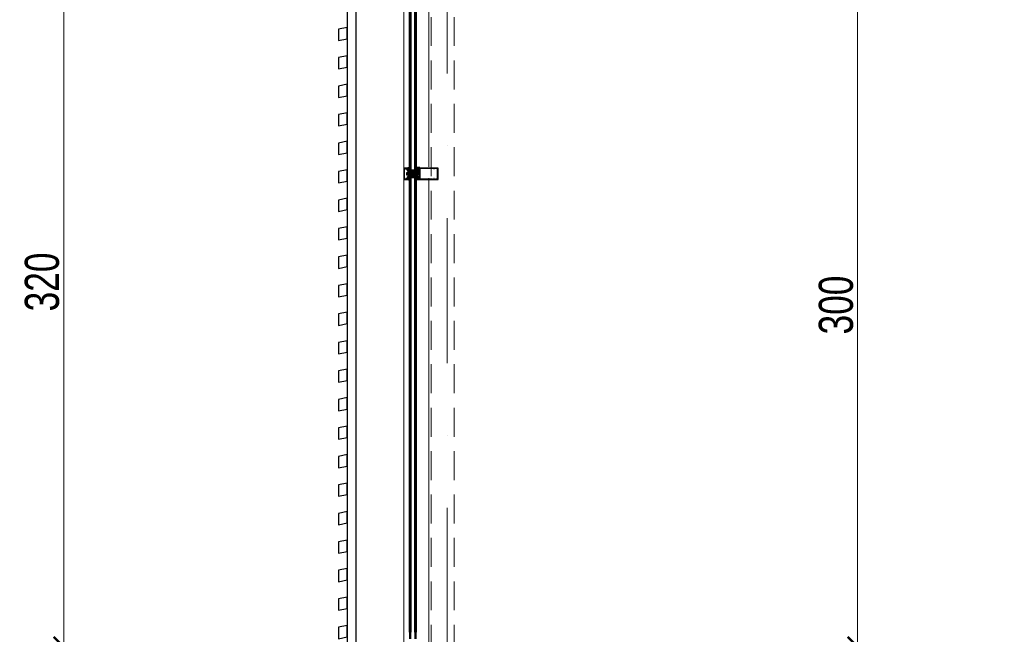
# Model space of a CAD drawing. Header units: millimetres. Extents: x -13532 to 2392, y -5241 to 5322.
# Tile 312 of 401: x -7138 to -6706, y 4687 to 4956. Entities that reach past the tile are written whole.
import ezdxf

# ---------------------------------------------------------------- set-up
doc = ezdxf.new("R2010")
doc.units = ezdxf.units.MM
doc.linetypes.add('DASHED', pattern=[19.05, 12.7, -6.35])
doc.linetypes.add('KRESKAKROPKA2', pattern=[12.7, 6.35, -3.175, 0, -3.175])
doc.layers.get('Defpoints').update_dxf_attribs({"true_color": 0xdae6d4})
for name, color, linetype, lineweight, true_color in [('a___wymiary', 7, 'Continuous', 5, 0x666666), ('A_Przekrojowa', 7, 'Continuous', 13, 0x000000), ('KONSTRUKCJA - CIE - AGP1', 7, 'Continuous', 5, 0xbfbfbf), ('OSI', 7, 'KRESKAKROPKA2', 5, 0x7f7f7f), ('wymiary', 7, 'Continuous', 5, 0x7f7f7f), ('WYMIARY - AGP1', 7, 'Continuous', 5, 0x716d5a)]:
    doc.layers.add(name, color=color, linetype=linetype, lineweight=lineweight, true_color=true_color)
doc.layers.add('A_cienka', color=7, linetype='Continuous')
doc.layers.add('detale', color=7, linetype='Continuous')
doc.layers.add('A_Widok', color=7, linetype='Continuous', lineweight=15)
doc.styles.add('ARIAL NARROW', font='ARIALN.TTF', dxfattribs={"width": 0.9})
doc.dimstyles.new('wymiary agp1', dxfattribs={"dimtxt": 15, "dimasz": 5, "dimexe": 5, "dimexo": 5, "dimgap": 1.8, "dimtad": 1, "dimdec": 3, "dimrnd": 0.5, "dimdsep": 46, "dimtxsty": 'ARIAL NARROW', "dimblk": 'znacznik', "dimcen": 1.5, "dimse1": 1, "dimse2": 1, "dimclrd": 256, "dimclre": 256, "dimazin": 0, "dimtfac": 1, "dimtdec": 3, "dimtmove": 1, "dimatfit": 3, "dimldrblk": 'znacznik', "dimfxl": 1000, "dimfxlon": 1, "dimlwd": -1, "dimarcsym": 0})

# ---------------------------------------------------------------- blocks, each defined once
blk = doc.blocks.new('znacznik')
at = {"layer": 'a___wymiary'}
for p, q in [((0, 1.394), (0, -1.394)), ((1.394, 0), (-1.394, 0))]:
    blk.add_line(p, q, dxfattribs=at)
at = {"layer": 'a___wymiary', "const_width": 0.2}
blk.add_lwpolyline([(0.876, 0.876), (-0.876, -0.876)], dxfattribs=at)
blk = doc.blocks.new('*D1189')
at = {"layer": 'Defpoints', "color": 0}
for p in [(-6770.24, 4981.13), (-6705.86, 4981.13), (-6705.86, 4681.13)]:
    blk.add_point(p, dxfattribs=at)
at = {"layer": 'WYMIARY - AGP1'}
blk.add_line((-6770.24, 4686.13), (-6770.24, 4976.13), dxfattribs=at)
at = {"layer": 'WYMIARY - AGP1', "xscale": 5, "yscale": 5, "zscale": 5}
for p, rotation in [((-6770.24, 4981.13), 90), ((-6770.24, 4681.13), 270)]:
    blk.add_blockref('znacznik', p, dxfattribs=dict(at, rotation=rotation))
at = {"layer": 'WYMIARY - AGP1', "color": 18, "true_color": 0x000000, "insert": (-6779.7, 4831.13), "char_height": 15, "attachment_point": 5, "rotation": 90, "style": 'ARIAL NARROW'}
blk.add_mtext('300', dxfattribs=at)
blk = doc.blocks.new('8')
at = {"layer": 'KONSTRUKCJA - CIE - AGP1', "linetype": 'DASHED'}
for p, q in [((4820.79, 14251.84), (4820.79, 14571.29)), ((4810.79, 14251.84), (4810.79, 14564.84))]:
    blk.add_line(p, q, dxfattribs=at)
blk = doc.blocks.new('DFSFFSG')
at = {"layer": 'A_cienka'}
for points in [[(33217.04, 13678.79), (33217.04, 13352.93), (33221.04, 13352.93), (33221.04, 13678.79)], [(33217.04, 13618.57), (33217.04, 13623.57), (33213.34, 13622.8), (33213.34, 13617.8), (33217.04, 13618.57)], [(33217.04, 13606.07), (33217.04, 13611.07), (33213.34, 13610.3), (33213.34, 13605.3), (33217.04, 13606.07)], [(33217.04, 13593.57), (33217.04, 13598.57), (33213.34, 13597.8), (33213.34, 13592.8), (33217.04, 13593.57)], [(33217.04, 13581.07), (33217.04, 13586.07), (33213.34, 13585.3), (33213.34, 13580.3), (33217.04, 13581.07)], [(33217.04, 13568.57), (33217.04, 13573.57), (33213.34, 13572.8), (33213.34, 13567.8), (33217.04, 13568.57)], [(33217.04, 13556.07), (33217.04, 13561.07), (33213.34, 13560.3), (33213.34, 13555.3), (33217.04, 13556.07)], [(33217.04, 13543.57), (33217.04, 13548.57), (33213.34, 13547.8), (33213.34, 13542.8), (33217.04, 13543.57)], [(33217.04, 13531.07), (33217.04, 13536.07), (33213.34, 13535.3), (33213.34, 13530.3), (33217.04, 13531.07)], [(33217.04, 13518.57), (33217.04, 13523.57), (33213.34, 13522.8), (33213.34, 13517.8), (33217.04, 13518.57)], [(33217.04, 13506.07), (33217.04, 13511.07), (33213.34, 13510.3), (33213.34, 13505.3), (33217.04, 13506.07)], [(33217.04, 13493.57), (33217.04, 13498.57), (33213.34, 13497.8), (33213.34, 13492.8), (33217.04, 13493.57)], [(33217.04, 13481.07), (33217.04, 13486.07), (33213.34, 13485.3), (33213.34, 13480.3), (33217.04, 13481.07)], [(33217.04, 13468.57), (33217.04, 13473.57), (33213.34, 13472.8), (33213.34, 13467.8), (33217.04, 13468.57)], [(33217.04, 13456.07), (33217.04, 13461.07), (33213.34, 13460.3), (33213.34, 13455.3), (33217.04, 13456.07)], [(33217.04, 13443.57), (33217.04, 13448.57), (33213.34, 13447.8), (33213.34, 13442.8), (33217.04, 13443.57)], [(33217.04, 13431.07), (33217.04, 13436.07), (33213.34, 13435.3), (33213.34, 13430.3), (33217.04, 13431.07)], [(33217.04, 13418.57), (33217.04, 13423.57), (33213.34, 13422.8), (33213.34, 13417.8), (33217.04, 13418.57)], [(33217.04, 13406.07), (33217.04, 13411.07), (33213.34, 13410.3), (33213.34, 13405.3), (33217.04, 13406.07)], [(33217.04, 13393.57), (33217.04, 13398.57), (33213.34, 13397.8), (33213.34, 13392.8), (33217.04, 13393.57)], [(33217.04, 13381.07), (33217.04, 13386.07), (33213.34, 13385.3), (33213.34, 13380.3), (33217.04, 13381.07)], [(33217.04, 13368.57), (33217.04, 13373.57), (33213.34, 13372.8), (33213.34, 13367.8), (33217.04, 13368.57)], [(33217.04, 13356.07), (33217.04, 13361.07), (33213.34, 13360.3), (33213.34, 13355.3), (33217.04, 13356.07)]]:
    blk.add_lwpolyline(points, dxfattribs=at)
at = {"layer": 'A_Przekrojowa'}
blk.add_line((33257.04, 13556.83), (33257.05, 13556.83), dxfattribs=at)
at = {"layer": 'A_Widok', "color": 251}
for points in [[(33253.01, 13665.95), (33253.01, 13562.34)], [(33253.01, 13557.34), (33253.01, 13351.34)]]:
    blk.add_lwpolyline(points, dxfattribs=at)
at = {"layer": 'detale'}
for p, q in [((33244.4, 13358.22), (33244.41, 13640.12)), ((33244.41, 13640.12), (33244.4, 13355.21)), ((33245, 13355.21), (33245.01, 13640.12)), ((33245.01, 13640.12), (33245, 13358.22)), ((33246.8, 13358.22), (33246.81, 13640.12)), ((33246.81, 13640.12), (33246.8, 13355.21)), ((33247.4, 13355.21), (33247.41, 13640.12)), ((33247.41, 13640.12), (33247.4, 13358.22)), ((33247.4, 13357.28), (33247.41, 13640.12)), ((33242.04, 13561.53), (33242.04, 13557.13)), ((33242.22, 13557.08), (33242.22, 13561.58)), ((33243.73, 13561.83), (33242.34, 13561.83)), ((33242.34, 13561.7), (33243.28, 13561.7)), ((33242.82, 13561.52), (33242.82, 13561.37)), ((33242.82, 13561.37), (33242.97, 13561.37)), ((33243.28, 13561.7), (33242.9, 13561.62)), ((33242.97, 13561.37), (33242.97, 13561.47)), ((33243, 13561.5), (33243.37, 13561.5)), ((33243.53, 13559.83), (33243.26, 13559.79)), ((33243.47, 13561.59), (33243.28, 13561.7)), ((33243.28, 13561.7), (33243.43, 13561.62)), ((33243.37, 13561.5), (33243.49, 13561.43)), ((33243.89, 13561.83), (33243.47, 13561.59)), ((33243.49, 13561.43), (33243.49, 13560.77)), ((33243.53, 13561.61), (33243.76, 13561.75)), ((33243.53, 13559.84), (33243.53, 13558.82)), ((33243.73, 13559.84), (33243.53, 13559.84)), ((33243.53, 13559.83), (33243.53, 13558.83)), ((33243.62, 13560.56), (33243.72, 13560.52)), ((33243.88, 13561.98), (33243.69, 13561.89)), ((33243.71, 13561.83), (33243.99, 13561.9)), ((33243.72, 13561.59), (33243.92, 13561.71)), ((33243.72, 13561.11), (33243.72, 13561.59)), ((33243.72, 13560.79), (33243.72, 13560.89)), ((33243.72, 13560.89), (33243.97, 13560.89)), ((33243.72, 13560.52), (33243.72, 13558.15)), ((33243.73, 13558.82), (33243.73, 13559.84)), ((33243.82, 13560.72), (33243.75, 13560.74)), ((33243.76, 13561.55), (33243.76, 13561.18)), ((33243.78, 13561.78), (33243.78, 13561.78)), ((33243.84, 13561.67), (33243.79, 13561.62)), ((33243.79, 13561.11), (33243.84, 13561.06)), ((33243.92, 13561.01), (33243.82, 13561.01)), ((33244.08, 13562.03), (33243.88, 13561.98)), ((33243.91, 13561.61), (33243.88, 13561.66)), ((33243.88, 13561.43), (33243.88, 13561.3)), ((33243.88, 13561.07), (33243.91, 13561.11)), ((33243.97, 13561.83), (33243.89, 13561.83)), ((33244.03, 13561.61), (33243.91, 13561.61)), ((33243.91, 13561.11), (33244.03, 13561.11)), ((33243.92, 13561.71), (33243.92, 13561.61)), ((33243.92, 13561.61), (33244.02, 13561.61)), ((33244.02, 13561.11), (33243.92, 13561.11)), ((33243.92, 13561.11), (33243.92, 13561.01)), ((33243.95, 13558.15), (33243.95, 13560.51)), ((33244.02, 13561.61), (33244.02, 13561.78)), ((33244.02, 13560.94), (33244.02, 13561.11)), ((33244.03, 13561.88), (33244.03, 13561.61)), ((33244.03, 13561.3), (33244.03, 13561.43)), ((33244.03, 13561.11), (33244.03, 13560.92)), ((33244.05, 13560.89), (33244.36, 13560.89)), ((33244.2, 13561.37), (33244.2, 13561.45)), ((33244.2, 13561.08), (33244.2, 13561.16)), ((33244.23, 13561.87), (33244.22, 13561.87)), ((33244.22, 13561.47), (33244.36, 13561.47)), ((33244.36, 13561.34), (33244.22, 13561.34)), ((33244.22, 13561.18), (33244.36, 13561.18)), ((33244.36, 13561.05), (33244.22, 13561.05)), ((33244.24, 13561.88), (33244.23, 13561.87)), ((33244.23, 13561.66), (33244.23, 13561.68)), ((33244.25, 13561.88), (33244.24, 13561.88)), ((33244.26, 13561.89), (33244.25, 13561.88)), ((33244.26, 13561.89), (33244.26, 13561.89)), ((33244.36, 13561.63), (33244.26, 13561.63)), ((33244.32, 13562.24), (33244.31, 13562.12)), ((33244.32, 13562.24), (33244.31, 13562.03)), ((33244.38, 13562.04), (33244.38, 13562.24)), ((33244.38, 13561.49), (33244.38, 13561.61)), ((33244.38, 13561.2), (33244.38, 13561.32)), ((33244.38, 13560.91), (33244.38, 13561.03)), ((33247.38, 13560.33), (33244.38, 13560.33)), ((33244.6, 13559.82), (33247.34, 13559.84)), ((33244.98, 13561.03), (33246.78, 13561.03)), ((33246.78, 13560.33), (33244.98, 13560.33)), ((33245.18, 13560.83), (33246.58, 13560.83)), ((33245.18, 13560.53), (33245.18, 13560.83)), ((33246.58, 13560.53), (33245.18, 13560.53)), ((33246.58, 13560.83), (33246.58, 13560.53)), ((33247.42, 13560), (33247.23, 13559.97)), ((33247.26, 13559.88), (33247.48, 13559.92)), ((33249.03, 13562.02), (33247.38, 13562.02)), ((33247.42, 13561.98), (33247.55, 13561.92)), ((33247.55, 13561.88), (33247.42, 13561.79)), ((33247.42, 13561.75), (33247.56, 13561.65)), ((33247.56, 13561.62), (33247.42, 13561.52)), ((33247.42, 13561.49), (33247.56, 13561.39)), ((33247.56, 13561.35), (33247.42, 13561.26)), ((33247.42, 13561.22), (33247.56, 13561.12)), ((33247.56, 13561.09), (33247.42, 13560.99)), ((33247.42, 13560.96), (33247.55, 13560.86)), ((33247.55, 13560.82), (33247.42, 13560.76)), ((33247.58, 13560.14), (33247.42, 13560)), ((33247.43, 13560.72), (33247.58, 13560.72)), ((33247.48, 13559.92), (33247.78, 13560.13)), ((33248.86, 13559.84), (33247.48, 13559.84)), ((33247.58, 13560.72), (33247.58, 13560.14)), ((33247.78, 13561.5), (33247.78, 13561.2)), ((33247.78, 13560.13), (33248.56, 13560.78)), ((33247.78, 13560.75), (33247.78, 13560.43)), ((33247.86, 13560.39), (33248.3, 13560.76)), ((33248.21, 13561.6), (33247.88, 13561.6)), ((33247.88, 13561.1), (33248.21, 13561.1)), ((33248.27, 13560.85), (33247.88, 13560.85)), ((33248.31, 13561.2), (33248.31, 13561.5)), ((33248.56, 13561.87), (33249.08, 13561.87)), ((33248.56, 13561.6), (33248.56, 13561.87)), ((33248.56, 13561.78), (33248.56, 13561.66)), ((33248.56, 13561.66), (33248.63, 13561.62)), ((33248.68, 13561.6), (33248.56, 13561.6)), ((33248.56, 13561.42), (33248.56, 13561.29)), ((33248.56, 13561.1), (33248.67, 13561.1)), ((33248.56, 13560.78), (33248.56, 13561.1)), ((33248.63, 13561.08), (33248.56, 13561.04)), ((33248.56, 13561.04), (33248.56, 13560.78)), ((33249.08, 13561.83), (33248.61, 13561.83)), ((33248.61, 13560.73), (33248.71, 13560.73)), ((33248.66, 13561.7), (33248.86, 13561.7)), ((33248.66, 13561.64), (33248.66, 13561.7)), ((33248.66, 13561), (33248.66, 13561.07)), ((33248.86, 13561), (33248.66, 13561)), ((33248.67, 13561.1), (33248.7, 13561.05)), ((33248.71, 13561.65), (33248.68, 13561.6)), ((33248.71, 13561.29), (33248.71, 13561.42)), ((33248.71, 13560.88), (33248.86, 13560.88)), ((33248.71, 13560.73), (33248.71, 13560.88)), ((33248.8, 13561.6), (33248.74, 13561.66)), ((33248.74, 13561.04), (33248.8, 13561.1)), ((33248.83, 13561.17), (33248.83, 13561.53)), ((33248.86, 13561.7), (33248.86, 13561)), ((33248.86, 13560.88), (33248.86, 13559.84)), ((33249.03, 13561.58), (33249.03, 13557.08)), ((33254.48, 13561.58), (33249.03, 13561.58)), ((33249.08, 13561.87), (33249.08, 13561.97)), ((33249.08, 13561.87), (33249.08, 13561.83)), ((33257, 13561.83), (33249.08, 13561.83)), ((33254.56, 13561.66), (33254.48, 13561.58)), ((33255.16, 13561.66), (33254.56, 13561.66)), ((33255.16, 13561.52), (33255.16, 13561.66)), ((33255.34, 13561.66), (33255.34, 13561.52)), ((33255.9, 13561.66), (33255.34, 13561.66)), ((33255.98, 13561.58), (33255.9, 13561.66)), ((33256.8, 13561.58), (33255.98, 13561.58)), ((33256.8, 13557.08), (33256.8, 13561.58)), ((33257.05, 13556.88), (33257.05, 13561.78)), ((33243.28, 13556.96), (33242.34, 13556.96)), ((33242.34, 13556.83), (33243.69, 13556.83)), ((33242.97, 13557.29), (33242.82, 13557.29)), ((33242.82, 13557.29), (33242.82, 13557.14)), ((33242.9, 13557.04), (33243.28, 13556.96)), ((33242.97, 13557.19), (33242.97, 13557.29)), ((33243.37, 13557.16), (33243, 13557.16)), ((33243.18, 13559.64), (33243.24, 13559.58)), ((33243.18, 13559.03), (33243.24, 13559.09)), ((33243.24, 13559.58), (33243.3, 13559.58)), ((33243.24, 13559.09), (33243.24, 13559.58)), ((33243.24, 13559.09), (33243.3, 13559.09)), ((33243.53, 13558.83), (33243.26, 13558.88)), ((33243.28, 13556.96), (33243.47, 13557.07)), ((33243.43, 13557.04), (33243.28, 13556.96)), ((33243.3, 13559.53), (33243.3, 13559.58)), ((33243.3, 13559.53), (33243.3, 13559.14)), ((33243.3, 13559.14), (33243.3, 13559.09)), ((33243.49, 13557.23), (33243.37, 13557.16)), ((33243.47, 13557.07), (33243.89, 13556.83)), ((33243.49, 13557.89), (33243.49, 13557.23)), ((33243.53, 13558.82), (33243.73, 13558.82)), ((33243.76, 13556.91), (33243.53, 13557.04)), ((33243.72, 13558.15), (33243.62, 13558.1)), ((33243.88, 13556.68), (33243.69, 13556.77)), ((33243.71, 13556.83), (33243.99, 13556.75)), ((33243.72, 13559.64), (33243.72, 13559.02)), ((33243.95, 13559.64), (33243.72, 13559.64)), ((33243.72, 13559.02), (33243.95, 13559.02)), ((33243.72, 13557.77), (33243.72, 13557.87)), ((33243.97, 13557.77), (33243.72, 13557.77)), ((33243.72, 13557.07), (33243.72, 13557.55)), ((33243.92, 13556.95), (33243.72, 13557.07)), ((33243.75, 13557.91), (33243.82, 13557.94)), ((33243.76, 13557.11), (33243.76, 13557.48)), ((33243.78, 13556.88), (33243.78, 13556.88)), ((33243.79, 13557.55), (33243.84, 13557.6)), ((33243.84, 13556.99), (33243.79, 13557.04)), ((33243.82, 13557.65), (33243.92, 13557.65)), ((33243.88, 13557.59), (33243.91, 13557.55)), ((33243.88, 13557.23), (33243.88, 13557.36)), ((33243.91, 13557.05), (33243.88, 13557)), ((33244.08, 13556.63), (33243.88, 13556.68)), ((33243.89, 13556.83), (33243.97, 13556.83)), ((33243.91, 13557.55), (33244.03, 13557.55)), ((33244.03, 13557.05), (33243.91, 13557.05)), ((33243.92, 13557.65), (33243.92, 13557.55)), ((33243.92, 13557.55), (33244.02, 13557.55)), ((33243.92, 13557.05), (33243.92, 13556.95)), ((33244.02, 13557.05), (33243.92, 13557.05)), ((33243.95, 13559.02), (33243.95, 13559.64)), ((33244.02, 13557.55), (33244.02, 13557.72)), ((33244.02, 13556.88), (33244.02, 13557.05)), ((33244.03, 13557.55), (33244.03, 13557.74)), ((33244.03, 13557.36), (33244.03, 13557.23)), ((33244.03, 13556.78), (33244.03, 13557.05)), ((33244.05, 13557.77), (33244.36, 13557.77)), ((33244.2, 13557.58), (33244.2, 13557.5)), ((33244.2, 13557.29), (33244.2, 13557.21)), ((33244.36, 13557.61), (33244.22, 13557.61)), ((33244.22, 13557.48), (33244.36, 13557.48)), ((33244.36, 13557.32), (33244.22, 13557.32)), ((33244.22, 13557.19), (33244.36, 13557.19)), ((33244.23, 13556.79), (33244.22, 13556.79)), ((33244.23, 13557), (33244.23, 13556.98)), ((33244.24, 13556.78), (33244.23, 13556.79)), ((33244.25, 13556.78), (33244.24, 13556.78)), ((33244.26, 13556.77), (33244.25, 13556.78)), ((33244.36, 13557.03), (33244.26, 13557.03)), ((33244.26, 13556.76), (33244.26, 13556.77)), ((33244.32, 13556.42), (33244.31, 13556.63)), ((33244.32, 13556.42), (33244.31, 13556.54)), ((33247.38, 13558.33), (33244.38, 13558.33)), ((33244.38, 13557.75), (33244.38, 13557.63)), ((33244.38, 13557.46), (33244.38, 13557.34)), ((33244.38, 13557.17), (33244.38, 13557.05)), ((33244.38, 13556.62), (33244.38, 13556.42)), ((33244.58, 13559.63), (33244.58, 13559.79)), ((33244.58, 13558.87), (33244.58, 13559.03)), ((33244.58, 13558.95), (33244.58, 13558.84)), ((33247.35, 13558.82), (33244.6, 13558.84)), ((33244.88, 13559.68), (33244.68, 13559.68)), ((33244.68, 13559.68), (33244.68, 13559.63)), ((33244.68, 13559.03), (33244.68, 13558.98)), ((33244.68, 13558.98), (33244.88, 13558.98)), ((33244.88, 13559.49), (33244.88, 13559.68)), ((33244.88, 13558.98), (33244.88, 13559.17)), ((33244.92, 13559.4), (33244.9, 13559.42)), ((33244.9, 13559.24), (33244.92, 13559.26)), ((33246.78, 13558.33), (33244.98, 13558.33)), ((33244.98, 13557.63), (33246.78, 13557.63)), ((33245.02, 13559.68), (33247.21, 13559.7)), ((33245.02, 13559.51), (33245.02, 13559.68)), ((33245.02, 13559.5), (33245.02, 13559.51)), ((33245.02, 13559.15), (33245.02, 13559.16)), ((33245.02, 13558.98), (33245.02, 13559.15)), ((33247.21, 13558.96), (33245.02, 13558.98)), ((33246.58, 13558.13), (33245.18, 13558.13)), ((33245.18, 13558.13), (33245.18, 13557.83)), ((33245.18, 13557.83), (33246.58, 13557.83)), ((33246.58, 13557.83), (33246.58, 13558.13)), ((33247.21, 13559.7), (33247.21, 13559.67)), ((33247.21, 13558.99), (33247.21, 13558.96)), ((33247.23, 13559.6), (33247.43, 13559.4)), ((33247.43, 13559.26), (33247.23, 13559.06)), ((33247.42, 13558.66), (33247.23, 13558.69)), ((33247.26, 13558.78), (33247.48, 13558.73)), ((33247.35, 13559.74), (33247.35, 13559.6)), ((33247.35, 13559.05), (33247.35, 13558.92)), ((33247.38, 13559.57), (33247.69, 13559.57)), ((33247.69, 13559.08), (33247.38, 13559.08)), ((33249.03, 13556.64), (33247.38, 13556.64)), ((33247.58, 13558.52), (33247.42, 13558.66)), ((33247.55, 13557.83), (33247.42, 13557.9)), ((33247.42, 13557.7), (33247.55, 13557.8)), ((33247.56, 13557.57), (33247.42, 13557.67)), ((33247.42, 13557.44), (33247.56, 13557.54)), ((33247.56, 13557.31), (33247.42, 13557.4)), ((33247.42, 13557.17), (33247.56, 13557.27)), ((33247.56, 13557.04), (33247.42, 13557.14)), ((33247.42, 13556.91), (33247.56, 13557.01)), ((33247.55, 13556.78), (33247.42, 13556.87)), ((33247.42, 13556.68), (33247.55, 13556.74)), ((33247.43, 13559.79), (33247.43, 13559.62)), ((33247.43, 13559.62), (33247.49, 13559.62)), ((33247.43, 13559.04), (33247.43, 13558.87)), ((33247.44, 13559.04), (33247.43, 13559.04)), ((33247.43, 13557.94), (33247.58, 13557.94)), ((33247.46, 13559.08), (33247.44, 13559.04)), ((33247.48, 13558.82), (33248.86, 13558.82)), ((33247.48, 13558.73), (33247.78, 13558.53)), ((33247.49, 13559.62), (33247.51, 13559.58)), ((33247.51, 13559.05), (33247.49, 13559.08)), ((33248.32, 13559.49), (33247.5, 13559.49)), ((33247.5, 13559.16), (33248.32, 13559.16)), ((33247.54, 13559.58), (33247.56, 13559.61)), ((33247.56, 13559.08), (33247.54, 13559.05)), ((33247.58, 13557.94), (33247.58, 13558.52)), ((33247.59, 13559.61), (33247.61, 13559.58)), ((33247.61, 13559.05), (33247.59, 13559.08)), ((33247.64, 13559.58), (33247.66, 13559.61)), ((33247.66, 13559.08), (33247.64, 13559.05)), ((33247.69, 13559.61), (33247.71, 13559.58)), ((33247.71, 13559.05), (33247.69, 13559.08)), ((33247.71, 13559.57), (33247.99, 13559.57)), ((33247.99, 13559.08), (33247.71, 13559.08)), ((33247.74, 13559.58), (33247.76, 13559.61)), ((33247.76, 13559.08), (33247.74, 13559.05)), ((33247.78, 13558.53), (33248.56, 13557.88)), ((33247.78, 13557.91), (33247.78, 13558.23)), ((33247.78, 13557.16), (33247.78, 13557.46)), ((33247.79, 13559.61), (33247.81, 13559.58)), ((33247.81, 13559.05), (33247.79, 13559.08)), ((33247.84, 13559.58), (33247.86, 13559.61)), ((33247.86, 13559.08), (33247.84, 13559.05)), ((33247.86, 13558.27), (33248.3, 13557.9)), ((33248.27, 13557.81), (33247.88, 13557.81)), ((33247.88, 13557.56), (33248.21, 13557.56)), ((33248.21, 13557.06), (33247.88, 13557.06)), ((33247.89, 13559.61), (33247.91, 13559.58)), ((33247.91, 13559.05), (33247.89, 13559.08)), ((33247.94, 13559.58), (33247.96, 13559.61)), ((33247.96, 13559.08), (33247.94, 13559.05)), ((33247.99, 13559.61), (33248.01, 13559.58)), ((33248.01, 13559.05), (33247.99, 13559.08)), ((33248.01, 13559.57), (33248.3, 13559.57)), ((33248.3, 13559.08), (33248.01, 13559.08)), ((33248.04, 13559.58), (33248.06, 13559.61)), ((33248.06, 13559.08), (33248.04, 13559.05)), ((33248.09, 13559.61), (33248.11, 13559.58)), ((33248.11, 13559.05), (33248.09, 13559.08)), ((33248.14, 13559.58), (33248.16, 13559.61)), ((33248.16, 13559.08), (33248.14, 13559.05)), ((33248.19, 13559.61), (33248.21, 13559.58)), ((33248.21, 13559.05), (33248.19, 13559.08)), ((33248.24, 13559.58), (33248.26, 13559.61)), ((33248.26, 13559.08), (33248.24, 13559.05)), ((33248.29, 13559.61), (33248.31, 13559.58)), ((33248.31, 13559.05), (33248.29, 13559.08)), ((33248.3, 13559.57), (33248.49, 13559.48)), ((33248.49, 13559.18), (33248.3, 13559.08)), ((33248.31, 13557.46), (33248.31, 13557.16)), ((33248.47, 13559.42), (33248.32, 13559.49)), ((33248.32, 13559.16), (33248.47, 13559.24)), ((33248.34, 13559.58), (33248.36, 13559.61)), ((33248.36, 13559.08), (33248.34, 13559.05)), ((33248.39, 13559.61), (33248.41, 13559.58)), ((33248.41, 13559.05), (33248.39, 13559.08)), ((33248.44, 13559.58), (33248.46, 13559.61)), ((33248.46, 13559.08), (33248.44, 13559.05)), ((33248.49, 13559.61), (33248.51, 13559.58)), ((33248.51, 13559.05), (33248.49, 13559.08)), ((33248.54, 13559.58), (33248.56, 13559.61)), ((33248.56, 13559.08), (33248.54, 13559.05)), ((33248.56, 13557.88), (33248.56, 13557.62)), ((33248.56, 13557.88), (33248.56, 13557.56)), ((33248.56, 13557.62), (33248.63, 13557.58)), ((33248.56, 13557.56), (33248.67, 13557.56)), ((33248.56, 13557.24), (33248.56, 13557.37)), ((33248.68, 13557.06), (33248.56, 13557.06)), ((33248.56, 13557.06), (33248.56, 13556.79)), ((33248.63, 13557.04), (33248.56, 13557)), ((33248.56, 13557), (33248.56, 13556.88)), ((33248.56, 13556.79), (33249.08, 13556.79)), ((33248.59, 13559.61), (33248.61, 13559.58)), ((33248.61, 13559.05), (33248.59, 13559.08)), ((33248.71, 13557.93), (33248.61, 13557.93)), ((33248.61, 13556.83), (33257, 13556.83)), ((33248.64, 13559.58), (33248.66, 13559.61)), ((33248.66, 13559.08), (33248.64, 13559.05)), ((33248.66, 13557.66), (33248.86, 13557.66)), ((33248.66, 13557.6), (33248.66, 13557.66)), ((33248.66, 13557.66), (33248.83, 13557.66)), ((33248.66, 13557.66), (33248.83, 13557.66)), ((33248.66, 13556.96), (33248.66, 13557.03)), ((33248.86, 13556.96), (33248.66, 13556.96)), ((33248.67, 13557.56), (33248.7, 13557.61)), ((33248.71, 13557.01), (33248.68, 13557.06)), ((33248.69, 13559.61), (33248.71, 13559.58)), ((33248.73, 13559.02), (33248.69, 13559.08)), ((33248.71, 13557.78), (33248.71, 13557.93)), ((33248.86, 13557.78), (33248.71, 13557.78)), ((33248.71, 13557.37), (33248.71, 13557.24)), ((33248.83, 13559.02), (33248.73, 13559.02)), ((33248.74, 13559.58), (33248.76, 13559.61)), ((33248.74, 13557.61), (33248.8, 13557.56)), ((33248.8, 13557.06), (33248.74, 13557)), ((33248.79, 13559.61), (33248.81, 13559.57)), ((33248.81, 13559.57), (33248.83, 13559.57)), ((33248.83, 13559.57), (33248.83, 13559.02)), ((33248.83, 13557.49), (33248.83, 13557.13)), ((33248.86, 13558.82), (33248.86, 13557.78)), ((33248.86, 13557.66), (33248.86, 13556.96)), ((33249.03, 13557.08), (33254.48, 13557.08)), ((33249.08, 13556.79), (33249.08, 13556.83)), ((33249.08, 13556.79), (33249.08, 13556.69)), ((33254.48, 13557.08), (33254.56, 13557)), ((33254.56, 13557), (33255.16, 13557)), ((33255.16, 13557), (33255.16, 13557.14)), ((33255.34, 13557.14), (33255.34, 13557)), ((33255.34, 13557), (33255.9, 13557)), ((33255.9, 13557), (33255.98, 13557.08)), ((33255.98, 13557.08), (33256.8, 13557.08))]:
    blk.add_line(p, q, dxfattribs=at)
for centre, radius, start, end in [((33242.34, 13561.53), 0.3, 90.0071, 180.012), ((33242.34, 13561.58), 0.12, 90, 180), ((33242.92, 13561.52), 0.1, 105.0012, 180.0165), ((33243, 13561.47), 0.03, 90.0011, 179.9989), ((33243.48, 13561.71), 0.106, 240.1721, 296.9921), ((33243.72, 13560.77), 0.23, 180, 242.0212), ((33243.71, 13561.86), 0.03, 114.0383, 285.0211), ((33243.82, 13561.11), 0.1, 180, 270), ((33243.77, 13560.79), 0.05, 180, 246.3676), ((33243.73, 13561.78), 0.05, 0.0011, 89.9989), ((33243.75, 13561.78), 0.0298, 299.821, 0.0244), ((33243.86, 13561.55), 0.1, 135.106, 180.0115), ((33243.86, 13561.18), 0.1, 179.9985, 224.884), ((33243.72, 13560.51), 0.23, 0, 66.3676), ((33243.86, 13561.64), 0.03, 28.1711, 134.8966), ((33243.86, 13561.08), 0.03, 225.2222, 331.9806), ((33243.95, 13561.43), 0.075, 0, 180), ((33243.95, 13561.3), 0.075, 180, 0), ((33243.97, 13561.78), 0.05, 0.0011, 89.9989), ((33243.97, 13560.94), 0.05, 270, 0), ((33244, 13561.88), 0.03, 0, 104.9671), ((33244.05, 13560.92), 0.025, 180, 270), ((33243.98, 13562.38), 0.364, 285.3849, 318.6795), ((33244.23, 13561.92), 0.05, 126.8047, 264.2636), ((33244.01, 13562.21), 0.315, 306.4379, 341.2992), ((33244.22, 13561.45), 0.025, 90, 180), ((33244.22, 13561.37), 0.025, 180, 270), ((33244.22, 13561.16), 0.025, 90, 180), ((33244.22, 13561.08), 0.025, 180, 270), ((33244.26, 13561.68), 0.03, 132.5917, 180), ((33244.26, 13561.66), 0.03, 180, 270), ((33243.92, 13562.03), 0.457, 313.8266, 1.4938), ((33244.28, 13562.12), 0.03, 338.1549, 139.4229), ((33243.9, 13562.09), 0.41, 332.0826, 351.8424), ((33244.35, 13562.24), 0.0302, 359.3858, 178.6033), ((33244.36, 13561.61), 0.02, 0.0011, 89.9989), ((33244.36, 13561.49), 0.02, 270.0011, 359.9989), ((33244.36, 13561.32), 0.02, 0.0011, 89.9989), ((33244.36, 13561.2), 0.02, 270.0011, 359.9989), ((33244.36, 13561.03), 0.02, 0.0011, 89.9989), ((33244.36, 13560.91), 0.02, 270.0011, 359.9989), ((33247.24, 13559.92), 0.0456, 99.6823, 287.7834), ((33247.35, 13559.79), 0.05, 270.5479, 90.8615), ((33247.43, 13562), 0.0204, 91.5516, 246.7858), ((33247.43, 13561.77), 0.02, 119.7956, 240.2044), ((33247.43, 13561.5), 0.0199, 119.4745, 240.5255), ((33247.43, 13561.24), 0.0199, 119.7998, 240.2002), ((33247.43, 13560.97), 0.0198, 119.3509, 240.6491), ((33247.43, 13560.74), 0.02, 111.836, 270.2109), ((33247.48, 13559.79), 0.05, 90, 180), ((33247.54, 13561.9), 0.02, 299.5807, 68.3864), ((33247.54, 13560.84), 0.0201, 292.4389, 59.5941), ((33247.55, 13561.64), 0.02, 299.9299, 60.0701), ((33247.55, 13561.37), 0.02, 300.3143, 59.6857), ((33247.55, 13561.11), 0.02, 299.9435, 60.0565), ((33247.88, 13561.5), 0.1, 89.9997, 180.0003), ((33247.88, 13561.2), 0.1, 179.9997, 270.0003), ((33247.88, 13560.75), 0.1, 89.9997, 180.0003), ((33247.83, 13560.43), 0.05, 179.9806, 310.0009), ((33248.21, 13561.5), 0.1, 359.9997, 90.0003), ((33248.21, 13561.2), 0.1, 269.9997, 0.0003), ((33248.27, 13560.8), 0.05, 310.0616, 90.0087), ((33248.61, 13561.78), 0.05, 90.0013, 179.9987), ((33248.63, 13561.42), 0.075, 359.9979, 180.0021), ((33248.63, 13561.29), 0.075, 179.9931, 0.0069), ((33248.61, 13560.78), 0.05, 180, 270), ((33248.64, 13561.64), 0.02, 239.956, 359.9852), ((33248.64, 13561.07), 0.02, 0.0148, 120.044), ((33248.73, 13561.07), 0.0284, 219.2064, 301.7077), ((33248.73, 13561.63), 0.0258, 54.1614, 130.5162), ((33248.73, 13561.53), 0.1, 0.004, 45.0031), ((33248.73, 13561.17), 0.1, 315.006, 359.987), ((33249.03, 13561.97), 0.05, 359.9694, 89.9962), ((33255.25, 13561.52), 0.09, 180.0637, 360), ((33257, 13561.78), 0.05, 0.0013, 89.9987), ((33242.34, 13557.13), 0.3, 179.9901, 269.9966), ((33242.34, 13557.08), 0.12, 180.0081, 269.9919), ((33242.92, 13557.14), 0.1, 180.0067, 254.9755), ((33243, 13557.19), 0.03, 180.0011, 269.9989), ((33244.18, 13559.33), 1.05, 156.2673, 203.7308), ((33243.27, 13559.74), 0.05, 100, 156.2673), ((33243.27, 13558.93), 0.05, 203.7308, 260), ((33243.07, 13559.33), 0.3, 320.4395, 39.5605), ((33243.48, 13556.96), 0.0968, 59.3401, 121.4513), ((33243.72, 13557.89), 0.23, 117.9788, 180), ((33243.71, 13556.8), 0.03, 74.9789, 245.9617), ((33243.77, 13557.87), 0.05, 113.6324, 180), ((33243.82, 13557.55), 0.1, 90, 180), ((33243.73, 13556.88), 0.05, 270.0011, 359.9989), ((33243.86, 13557.48), 0.1, 135.116, 180.0015), ((33243.86, 13557.11), 0.1, 179.9885, 224.894), ((33243.75, 13556.88), 0.03, 359.998, 60.0035), ((33243.72, 13558.15), 0.23, 293.6324, 0), ((33243.86, 13557.58), 0.03, 28.0194, 134.7778), ((33243.86, 13557.02), 0.03, 225.1034, 331.8289), ((33243.95, 13557.36), 0.075, 0, 180), ((33243.95, 13557.23), 0.075, 180, 0), ((33243.97, 13557.72), 0.05, 0, 90), ((33243.97, 13556.88), 0.05, 270.0011, 359.9989), ((33244, 13556.78), 0.03, 255.0329, 0), ((33243.98, 13556.28), 0.364, 41.3205, 74.6151), ((33244.23, 13556.74), 0.05, 95.7364, 233.1953), ((33244.22, 13557.58), 0.025, 90, 180), ((33244.22, 13557.5), 0.025, 180, 270), ((33244.22, 13557.29), 0.025, 90, 180), ((33244.22, 13557.21), 0.025, 180, 270), ((33244.01, 13556.45), 0.315, 18.7008, 53.5621), ((33244.26, 13557), 0.03, 90, 180), ((33244.26, 13556.98), 0.03, 180, 227.4083), ((33243.92, 13556.63), 0.457, 358.5062, 46.1734), ((33243.9, 13556.57), 0.41, 8.1576, 27.9174), ((33244.28, 13556.54), 0.03, 220.5771, 21.8451), ((33244.35, 13556.42), 0.0302, 181.3967, 0.6142), ((33244.36, 13557.75), 0.02, 0.0011, 89.9989), ((33244.36, 13557.63), 0.02, 270.0011, 359.9989), ((33244.36, 13557.46), 0.02, 0.0011, 89.9989), ((33244.36, 13557.34), 0.02, 270.0011, 359.9989), ((33244.36, 13557.17), 0.02, 0.0011, 89.9989), ((33244.36, 13557.05), 0.02, 270.0011, 359.9989), ((33244.61, 13559.79), 0.03, 90.7832, 179.9859), ((33244.63, 13559.63), 0.05, 180.0009, 359.9991), ((33244.63, 13559.03), 0.05, 0.0009, 179.9991), ((33244.61, 13558.87), 0.03, 180.0141, 269.2168), ((33244.98, 13559.49), 0.1, 180.0159, 225.0049), ((33244.98, 13559.17), 0.1, 134.9846, 179.9945), ((33244.85, 13559.33), 0.1, 315.0001, 44.9999), ((33244.85, 13559.33), 0.24, 315.0002, 44.9998), ((33247.24, 13558.74), 0.0456, 72.2166, 260.3177), ((33247.31, 13559.67), 0.1, 179.9697, 224.9801), ((33247.31, 13558.99), 0.1, 135.0403, 180.0099), ((33247.38, 13559.6), 0.03, 179.8058, 270.0035), ((33247.38, 13559.05), 0.03, 90.0011, 179.9989), ((33247.35, 13558.87), 0.05, 269.8423, 90.5359), ((33247.43, 13557.92), 0.02, 89.7891, 248.164), ((33247.43, 13557.69), 0.0198, 119.3509, 240.6491), ((33247.43, 13557.42), 0.0199, 119.7998, 240.2002), ((33247.43, 13557.16), 0.0199, 119.4745, 240.5255), ((33247.43, 13556.89), 0.02, 119.7956, 240.2044), ((33247.43, 13556.66), 0.0204, 113.2142, 268.4484), ((33247.36, 13559.33), 0.1, 314.9949, 45.0051), ((33247.48, 13558.87), 0.05, 180, 270), ((33247.48, 13559.07), 0.0201, 30.0843, 149.9157), ((33247.5, 13559.46), 0.03, 89.9824, 225.0133), ((33247.5, 13559.19), 0.0302, 134.1084, 269.1132), ((33247.36, 13559.33), 0.16, 315.149, 45.1793), ((33247.53, 13559.59), 0.02, 210.106, 330.2243), ((33247.53, 13559.06), 0.0201, 210.0843, 329.9157), ((33247.54, 13557.82), 0.0201, 300.4059, 67.5611), ((33247.54, 13556.76), 0.02, 291.6136, 60.4193), ((33247.58, 13559.6), 0.0199, 29.6915, 149.9773), ((33247.58, 13559.07), 0.0201, 30.0843, 149.9157), ((33247.55, 13557.55), 0.02, 299.9435, 60.0565), ((33247.55, 13557.29), 0.02, 300.3143, 59.6857), ((33247.55, 13557.02), 0.02, 299.9299, 60.0701), ((33247.63, 13559.59), 0.02, 210.106, 330.2243), ((33247.63, 13559.06), 0.0201, 210.0843, 329.9157), ((33247.68, 13559.6), 0.0199, 29.6915, 149.9773), ((33247.68, 13559.07), 0.0201, 30.0843, 149.9157), ((33247.7, 13559.57), 0.01, 0.0009, 179.9991), ((33247.7, 13559.08), 0.01, 180.0009, 359.9991), ((33247.73, 13559.59), 0.02, 210.106, 330.2243), ((33247.73, 13559.06), 0.0201, 210.0843, 329.9157), ((33247.78, 13559.6), 0.0199, 29.6915, 149.9773), ((33247.78, 13559.07), 0.0201, 30.0843, 149.9157), ((33247.83, 13558.23), 0.05, 49.9991, 180.0194), ((33247.88, 13557.91), 0.1, 179.9997, 270.0003), ((33247.88, 13557.46), 0.1, 89.9997, 180.0003), ((33247.88, 13557.16), 0.1, 179.9997, 270.0003), ((33247.83, 13559.59), 0.02, 210.106, 330.2243), ((33247.83, 13559.06), 0.0201, 210.0843, 329.9157), ((33247.88, 13559.6), 0.0199, 29.6915, 149.9773), ((33247.88, 13559.07), 0.0201, 30.0843, 149.9157), ((33247.93, 13559.59), 0.02, 210.106, 330.2243), ((33247.93, 13559.06), 0.0201, 210.0843, 329.9157), ((33247.98, 13559.6), 0.0199, 29.6915, 149.9773), ((33247.98, 13559.07), 0.0201, 30.0843, 149.9157), ((33248, 13559.57), 0.01, 0.0009, 179.9991), ((33248, 13559.08), 0.01, 180.0009, 359.9991), ((33248.03, 13559.59), 0.02, 210.106, 330.2243), ((33248.03, 13559.06), 0.0201, 210.0843, 329.9157), ((33248.08, 13559.6), 0.0199, 29.6915, 149.9773), ((33248.08, 13559.07), 0.0201, 30.0843, 149.9157), ((33248.13, 13559.59), 0.02, 210.106, 330.2243), ((33248.13, 13559.06), 0.0201, 210.0843, 329.9157), ((33248.18, 13559.6), 0.0199, 29.6915, 149.9773), ((33248.18, 13559.07), 0.0201, 30.0843, 149.9157), ((33248.23, 13559.59), 0.02, 210.106, 330.2243), ((33248.23, 13559.06), 0.0201, 210.0843, 329.9157), ((33248.21, 13557.46), 0.1, 359.9997, 90.0003), ((33248.21, 13557.16), 0.1, 269.9997, 0.0003), ((33248.28, 13559.6), 0.0199, 29.6915, 149.9773), ((33248.28, 13559.07), 0.0201, 30.0843, 149.9157), ((33248.27, 13557.86), 0.05, 269.9913, 49.9384), ((33248.33, 13559.59), 0.02, 210.106, 330.2243), ((33248.33, 13559.06), 0.0201, 210.0843, 329.9157), ((33248.38, 13559.6), 0.0199, 29.6915, 149.9773), ((33248.38, 13559.07), 0.0201, 30.0843, 149.9157), ((33248.43, 13559.59), 0.02, 210.106, 330.2243), ((33248.43, 13559.06), 0.0201, 210.0843, 329.9157), ((33248.48, 13559.6), 0.0199, 29.6915, 149.9773), ((33248.48, 13559.07), 0.0201, 30.0843, 149.9157), ((33248.44, 13559.33), 0.1, 291.4298, 68.5702), ((33248.44, 13559.33), 0.16, 291.4097, 68.5903), ((33248.53, 13559.59), 0.02, 210.106, 330.2243), ((33248.53, 13559.06), 0.0201, 210.0843, 329.9157), ((33248.58, 13559.6), 0.0199, 29.6915, 149.9773), ((33248.58, 13559.07), 0.0201, 30.0843, 149.9157), ((33248.61, 13557.88), 0.05, 90, 180), ((33248.63, 13557.37), 0.075, 359.9931, 180.0069), ((33248.63, 13557.24), 0.075, 179.9979, 0.0021), ((33248.61, 13556.88), 0.05, 180.0013, 269.9987), ((33248.63, 13559.59), 0.02, 210.106, 330.2243), ((33248.63, 13559.06), 0.0201, 210.0843, 329.9157), ((33248.64, 13557.6), 0.02, 239.956, 359.9852), ((33248.64, 13557.03), 0.02, 0.0148, 120.044), ((33248.68, 13559.6), 0.0199, 29.6915, 149.9773), ((33248.68, 13559.07), 0.0201, 30.0843, 149.9157), ((33248.73, 13557.59), 0.0284, 58.2923, 140.7936), ((33248.73, 13559.59), 0.02, 210.106, 330.2243), ((33248.73, 13557.02), 0.0258, 229.4838, 305.8386), ((33248.78, 13559.6), 0.0199, 29.6915, 149.9773), ((33248.73, 13557.49), 0.1, 0.013, 44.994), ((33248.73, 13557.13), 0.1, 314.9969, 359.996), ((33249.03, 13556.69), 0.05, 270.0038, 0.0306), ((33255.25, 13557.14), 0.09, 0, 179.9363), ((33257, 13556.88), 0.05, 270.0013, 359.9987)]:
    blk.add_arc(centre, radius, start, end, dxfattribs=at)
at = {"layer": 'wymiary'}
blk.add_lwpolyline([(33242.04, 13668.15), (33242.04, 13351.72)], dxfattribs=at)
blk = doc.blocks.new('*D4685')
at = {"layer": 'Defpoints', "color": 0}
for p in [(-7118.81, 5001.38), (-7031.42, 5001.38), (-6944.92, 4681.14)]:
    blk.add_point(p, dxfattribs=at)
at = {"layer": 'WYMIARY - AGP1'}
blk.add_line((-7118.81, 4686.14), (-7118.81, 4996.38), dxfattribs=at)
at = {"layer": 'WYMIARY - AGP1', "xscale": 5, "yscale": 5, "zscale": 5}
for p, rotation in [((-7118.81, 5001.38), 90), ((-7118.81, 4681.14), 270)]:
    blk.add_blockref('znacznik', p, dxfattribs=dict(at, rotation=rotation))
at = {"layer": 'WYMIARY - AGP1', "color": 18, "true_color": 0x000000, "insert": (-7128.27, 4841.26), "char_height": 15, "attachment_point": 5, "rotation": 90, "style": 'ARIAL NARROW'}
blk.add_mtext('320', dxfattribs=at)

msp = doc.modelspace()

# ---------------------------------------------------------------- linework, layer by layer
at = {"layer": 'OSI', "linetype": 'KRESKAKROPKA2', "ltscale": 10}
msp.add_line((-6950.4152, 4424.3862), (-6950.4152, 5322.1171), dxfattribs=at)

# ---------------------------------------------------------------- block references
at = {"layer": 'wymiary', "xscale": -1}
msp.add_blockref('8', (-2136.6278, -9573.7277), dxfattribs=at)
at = {"layer": 'wymiary'}
msp.add_blockref('DFSFFSG', (-40211.4593, -8670.5827), dxfattribs=at)

# ---------------------------------------------------------------- dimensions: what is measured, and where the dimension line sits
at = {"layer": 'WYMIARY - AGP1'}
dim = msp.add_linear_dim(base=(-7118.8135, 5001.3797), p1=(-6944.9173, 4681.1393), p2=(-7031.4213, 5001.3797), angle=90, dimstyle='wymiary agp1', dxfattribs=at)
dim.commit()
dim.dimension.update_dxf_attribs({"geometry": '*D4685', "text_midpoint": (-7128.2721, 4841.2595)})
dim = msp.add_linear_dim(base=(-6770.2428, 4981.1341), p1=(-6705.8608, 4681.1285), p2=(-6705.8616, 4981.1341), angle=90, dimstyle='wymiary agp1', override={"dimblk": 'znacznik', "dimclrd": 256, "dimclre": 256}, dxfattribs=at)
dim.commit()
dim.dimension.update_dxf_attribs({"geometry": '*D1189', "text_midpoint": (-6779.7013, 4831.1313)})

doc.saveas('drawing.dxf')
